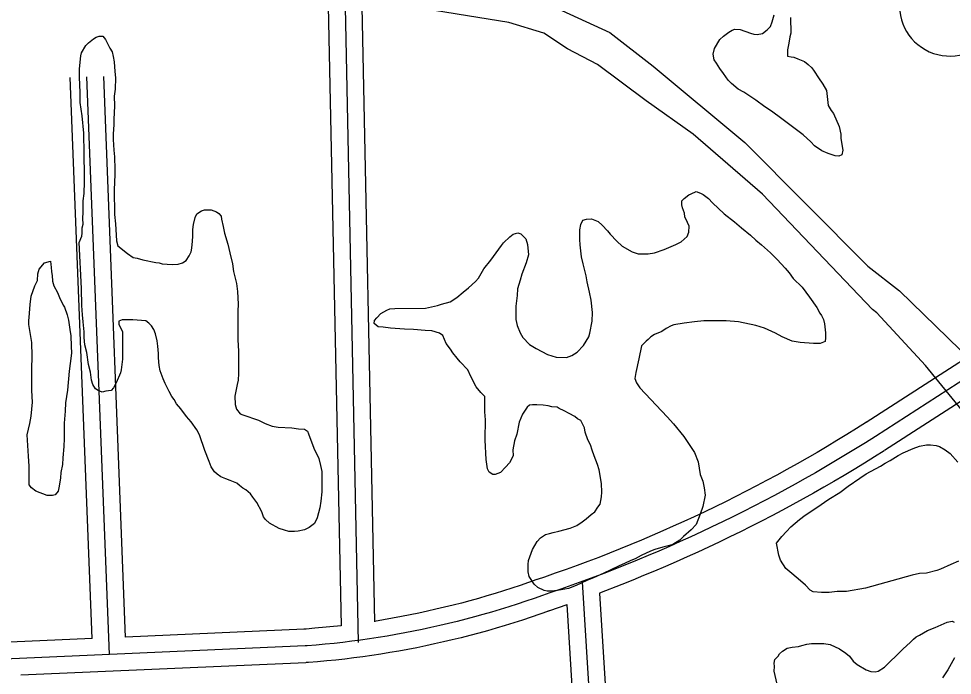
# Model space of a CAD drawing. Extents: x 3313442 to 3351311, y 721974 to 747360.
# Drawn here: x 3332224 to 3333060, y 735530 to 736117 of the extents above; entities that cross this region are included whole.
import ezdxf

# ---------------------------------------------------------------- set-up
doc = ezdxf.new("R2010")
doc.units = 0
for name, color, linetype in [('V-ROAD-CNTR', 7, 'Continuous'), ('V-SITE-VEGE', 7, 'Continuous'), ('V-TOPO-SHOR', 7, 'Continuous')]:
    doc.layers.add(name, color=color, linetype=linetype)

msp = doc.modelspace()

# ---------------------------------------------------------------- linework, layer by layer
at = {"layer": 'V-ROAD-CNTR'}
for points in [[(3332393.31, 741749.96), (3332433.08, 739875.16), (3332463.54, 738663.88), (3332515.09, 736171.21), (3332527.89, 735558.85)], [(3332509.36, 737173.56), (3332530.08, 736171.52), (3332542.5, 735577.46)], [(3332497.54, 736294.34), (3332500.09, 736170.9), (3332512.57, 735573.82)], [(3332289.61, 735562.35), (3332270.05, 736063.95)], [(3332305.18, 735548.03), (3332285.04, 736064.53)], [(3332319.58, 735563.68), (3332300.03, 736065.11)], [(3333149.07, 735862.87), (3332982.5, 735755.65)], [(3333157.19, 735850.26), (3332990.62, 735743.04)], [(3333165.31, 735837.65), (3332998.74, 735730.42)], [(3332982.62, 735755.73), (3332973.83, 735750.18), (3332965.05, 735744.74), (3332956.22, 735739.36), (3332947.35, 735734.05), (3332938.45, 735728.81), (3332929.5, 735723.64), (3332920.51, 735718.53), (3332911.49, 735713.5), (3332902.42, 735708.53), (3332893.32, 735703.64), (3332884.18, 735698.81), (3332875.01, 735694.05), (3332865.8, 735689.37), (3332856.55, 735684.75), (3332847.27, 735680.21), (3332837.95, 735675.73), (3332828.6, 735671.33), (3332819.22, 735667), (3332809.8, 735662.74), (3332800.35, 735658.56), (3332790.87, 735654.44), (3332781.36, 735650.4), (3332771.81, 735646.43), (3332762.24, 735642.54), (3332752.64, 735638.72), (3332743, 735634.97), (3332733.34, 735631.29), (3332723.66, 735627.69), (3332713.94, 735624.17), (3332704.2, 735620.72), (3332694.42, 735617.34), (3332687.95, 735615.15)], [(3332990.62, 735743.04), (3332981.78, 735737.46), (3332972.9, 735731.96), (3332963.98, 735726.52), (3332955.01, 735721.15), (3332946.01, 735715.85), (3332936.96, 735710.62), (3332927.87, 735705.46), (3332918.75, 735700.37), (3332909.58, 735695.35), (3332900.38, 735690.4), (3332891.14, 735685.52), (3332881.86, 735680.71), (3332872.55, 735675.97), (3332863.2, 735671.3), (3332853.81, 735666.71), (3332844.39, 735662.19), (3332834.94, 735657.73), (3332825.45, 735653.36), (3332815.93, 735649.05), (3332806.37, 735644.82), (3332796.79, 735640.66), (3332787.17, 735636.57), (3332777.52, 735632.56), (3332767.84, 735628.62), (3332758.13, 735624.76), (3332748.39, 735620.97), (3332738.62, 735617.25), (3332728.83, 735613.61), (3332719, 735610.05), (3332709.15, 735606.56), (3332699.28, 735603.15), (3332692.76, 735600.94)], [(3332998.62, 735730.35), (3332989.73, 735724.74), (3332980.76, 735719.18), (3332971.73, 735713.68), (3332962.67, 735708.26), (3332953.56, 735702.9), (3332944.42, 735697.61), (3332935.23, 735692.39), (3332926, 735687.25), (3332916.74, 735682.17), (3332907.43, 735677.16), (3332898.09, 735672.23), (3332888.71, 735667.37), (3332879.3, 735662.58), (3332869.84, 735657.86), (3332860.36, 735653.21), (3332850.83, 735648.64), (3332841.27, 735644.14), (3332831.68, 735639.71), (3332822.05, 735635.36), (3332812.39, 735631.08), (3332802.7, 735626.88), (3332792.98, 735622.74), (3332783.22, 735618.69), (3332773.44, 735614.71), (3332763.62, 735610.8), (3332743.81, 735603.09)], [(3332687.75, 735615.08), (3332680.28, 735612.43), (3332672.86, 735609.88), (3332665.41, 735607.41), (3332657.94, 735605.01), (3332650.44, 735602.68), (3332642.93, 735600.44), (3332635.39, 735598.26), (3332627.82, 735596.16), (3332620.24, 735594.14), (3332612.64, 735592.19), (3332605.02, 735590.32), (3332597.38, 735588.53), (3332589.72, 735586.81), (3332582.04, 735585.17), (3332574.35, 735583.61), (3332566.65, 735582.12), (3332542.5, 735577.71)], [(3332728.16, 735613.1), (3332767.25, 734982.04)], [(3332743.81, 735603.09), (3332763.94, 735278.05)], [(3332692.76, 735600.94), (3332685.22, 735598.27), (3332677.66, 735595.67), (3332670.07, 735593.15), (3332662.45, 735590.7), (3332654.82, 735588.34), (3332647.15, 735586.04), (3332639.47, 735583.83), (3332631.76, 735581.69), (3332624.03, 735579.63), (3332616.29, 735577.64), (3332608.52, 735575.74), (3332600.73, 735573.91), (3332592.93, 735572.16), (3332585.11, 735570.49), (3332577.27, 735568.89), (3332569.42, 735567.38), (3332561.55, 735565.94), (3332553.67, 735564.58), (3332545.77, 735563.3), (3332537.87, 735562.1), (3332529.95, 735560.98), (3332522.02, 735559.94), (3332514.08, 735558.98), (3332506.13, 735558.09), (3332498.17, 735557.29), (3332490.21, 735556.57), (3332482.23, 735555.92), (3332480.19, 735555.77)], [(3332714.41, 735592.43), (3332682.46, 735581.46), (3332674.73, 735578.89), (3332666.97, 735576.4), (3332659.19, 735573.99), (3332651.38, 735571.65), (3332643.55, 735569.39), (3332635.7, 735567.22), (3332627.83, 735565.12), (3332619.93, 735563.09), (3332612.02, 735561.15), (3332604.09, 735559.29), (3332596.14, 735557.51), (3332588.17, 735555.8), (3332580.19, 735554.18), (3332572.19, 735552.63), (3332564.17, 735551.17), (3332556.14, 735549.79), (3332548.1, 735548.48), (3332540.04, 735547.26), (3332531.98, 735546.12), (3332523.9, 735545.06), (3332515.81, 735544.08), (3332507.71, 735543.18), (3332499.6, 735542.36), (3332491.49, 735541.62), (3332483.4, 735540.97), (3332481.3, 735540.81)], [(3332698.83, 735587.16), (3332697.57, 735586.73)], [(3332714.4, 735592.69), (3332733.97, 735276.66)], [(3332479.52, 735570.76), (3332319.58, 735563.68)], [(3332512.57, 735573.66), (3332488.92, 735571.51), (3332481.07, 735570.88), (3332479.07, 735570.73)], [(3332289.61, 735562.36), (3331726.19, 735537.44)], [(3332480.19, 735555.77), (3329491.72, 735423.59), (3329118.02, 735406.91)], [(3332480.85, 735540.79), (3332225.74, 735529.5)]]:
    msp.add_lwpolyline(points, dxfattribs=at)
msp.add_arc((3333057.33, 736128.44), 45.23, 86.75053, 45.07078, dxfattribs=at)
at = {"layer": 'V-SITE-VEGE'}
for points in [[(3332914.8, 736117.86), (3332914.91, 736103.63), (3332914.05, 736100.36), (3332913.2, 736094.72), (3332912.07, 736088.79), (3332912.11, 736083.16), (3332915.38, 736082.59), (3332917.75, 736082.31), (3332921.32, 736080.86), (3332927.27, 736078.24), (3332930.55, 736075.6), (3332933.84, 736072.66), (3332935.93, 736069.71), (3332939.83, 736063.81), (3332943.73, 736058.21), (3332947.04, 736052.31), (3332948.33, 736038.98), (3332951.04, 736034.56), (3332953.13, 736031.91), (3332958.27, 736020.39), (3332959.8, 736013.29), (3332959.83, 736009.73), (3332960.47, 736004.1), (3332961.4, 735999.07), (3332960.55, 735994.91), (3332957.89, 735993.71), (3332954.62, 735993.98), (3332948.38, 735996), (3332942.73, 735998.62), (3332936.18, 736003.02), (3332932.89, 736006.55), (3332926.02, 736012.72), (3332912.89, 736022.69), (3332906.93, 736027.09), (3332897.69, 736033.83), (3332891.73, 736037.93), (3332883.67, 736043.8), (3332872.95, 736050.83), (3332867.88, 736053.75), (3332861.92, 736058.74), (3332858.93, 736061.68), (3332854.73, 736067.58), (3332851.44, 736071.99), (3332848.43, 736077.01), (3332846.33, 736079.96), (3332845.4, 736084.99), (3332846.55, 736090.04), (3332851.52, 736098.08), (3332854.76, 736101.07), (3332859.47, 736104.67), (3332862.42, 736106.47), (3332864.79, 736107.38), (3332869.53, 736107.12), (3332878.75, 736103.64), (3332881.72, 736102.77), (3332884.98, 736102.5), (3332889.72, 736103.43), (3332893.84, 736106.72), (3332896.78, 736109.71), (3332898.23, 736113.87), (3332899.96, 736120.11)], [(3332282.67, 736001.45), (3332282.27, 736008.68), (3332282.22, 736014.19), (3332280.72, 736029.69), (3332278.9, 736041.73), (3332278.82, 736050.69), (3332278.37, 736064.47), (3332278.31, 736071.71), (3332279.59, 736083.44), (3332280.26, 736086.2), (3332284, 736092.78), (3332286.39, 736095.21), (3332290.85, 736098.69), (3332293.25, 736100.09), (3332295.99, 736101.14), (3332299.1, 736101.17), (3332301.53, 736098.09), (3332305.39, 736090.19), (3332307.48, 736087.11), (3332308.55, 736082.98), (3332309.27, 736078.16), (3332310.03, 736069.55), (3332310.43, 736063.7), (3332310.16, 736053.7), (3332309.52, 736047.49), (3332309.59, 736038.88), (3332309, 736026.47), (3332309.04, 736021.64), (3332308.41, 736013.71), (3332308.45, 736008.54), (3332309.22, 735999.24), (3332309.61, 735993.05), (3332310.05, 735981.68), (3332310.09, 735977.2), (3332309.5, 735963.75), (3332309.68, 735941.7), (3332310.44, 735933.09), (3332311.6, 735917.94), (3332312.67, 735913.47), (3332321.34, 735906.64), (3332326.53, 735903.24), (3332329.98, 735902.58), (3332335.17, 735900.9), (3332346.56, 735898.58), (3332349.66, 735898.26), (3332352.42, 735897.59), (3332361.39, 735896.97), (3332366.56, 735897.02), (3332370.68, 735898.43), (3332373.77, 735900.52), (3332376.49, 735904.68), (3332378.19, 735908.13), (3332378.84, 735911.59), (3332379.48, 735917.79), (3332379.79, 735922.28), (3332379.75, 735928.14), (3332380.4, 735932.62), (3332381.73, 735938.83), (3332383.42, 735942.29), (3332387.54, 735944.74), (3332390.29, 735945.8), (3332396.15, 735945.84), (3332400.98, 735943.81), (3332403.06, 735942.45), (3332405.15, 735940.06), (3332405.52, 735937.3), (3332406.95, 735930.77), (3332408.03, 735924.92), (3332411.21, 735914.95), (3332413, 735907.38), (3332415.14, 735897.41), (3332416.23, 735890.52), (3332418.73, 735879.86), (3332419.82, 735872.63), (3332420.26, 735861.26), (3332419.96, 735855.06), (3332420.17, 735829.56), (3332420.6, 735819.22), (3332420.76, 735799.24), (3332420.46, 735793.38), (3332419.45, 735789.58), (3332418.12, 735783.71), (3332417.47, 735779.22), (3332417.53, 735771.64), (3332418.94, 735767.52), (3332422.08, 735763.41), (3332424.5, 735762.39), (3332438.66, 735757.68), (3332444.55, 735754.63), (3332450.77, 735752.27), (3332456.29, 735751.28)], [(3332456.29, 735751.28), (3332468.36, 735750.69), (3332474.22, 735750.05), (3332479.74, 735749.74), (3332482.51, 735747.7), (3332483.22, 735745.29), (3332488.15, 735732.58), (3332492.7, 735723.31), (3332494.13, 735717.12), (3332495.21, 735711.62), (3332495.35, 735693.7), (3332494.39, 735685.08), (3332493.4, 735679.21), (3332491.06, 735670.23), (3332488.69, 735665.39), (3332483.89, 735661.56), (3332479.77, 735659.46), (3332473.93, 735658.38), (3332470.83, 735658.01), (3332465.66, 735657.96), (3332461.86, 735659.31), (3332457.02, 735660.65), (3332448.37, 735665.41), (3332444.89, 735668.83), (3332443.15, 735671.22), (3332441.39, 735675.69), (3332437.19, 735683.93), (3332433.36, 735688.72), (3332431.27, 735691.81), (3332427.1, 735695.22), (3332424.68, 735696.92), (3332421.56, 735699.31), (3332419.13, 735701.36), (3332413.25, 735703.72), (3332409.45, 735705.07), (3332404.96, 735707.1), (3332401.49, 735709.48), (3332399.06, 735711.53), (3332396.27, 735715.99), (3332394.51, 735720.8), (3332390.64, 735730.42), (3332385.7, 735744.51), (3332383.25, 735748.97), (3332378.37, 735756.17), (3332374.2, 735760.96), (3332368.97, 735767.81), (3332365.15, 735772.26), (3332363.05, 735776.03), (3332360.96, 735778.77), (3332358.51, 735783.23), (3332355.01, 735790.44), (3332353.25, 735794.56), (3332350.44, 735801.77), (3332349.71, 735806.59), (3332348.96, 735813.48), (3332348.93, 735817.27), (3332348.54, 735823.81), (3332347.81, 735828.63), (3332346.38, 735834.82), (3332344.97, 735838.6), (3332342.88, 735842.03), (3332340.44, 735844.43), (3332337.67, 735846.47), (3332325.94, 735847.41), (3332316.64, 735847.33), (3332313.55, 735846.28), (3332313.57, 735843.17), (3332316.73, 735837), (3332316.93, 735812.19), (3332315.62, 735802.53), (3332314.96, 735800.11), (3332311.24, 735791.12), (3332308.86, 735786.62), (3332306.81, 735784.19), (3332301.99, 735783.46), (3332298.55, 735782.75), (3332295.1, 735784.1), (3332292.67, 735785.8), (3332290.23, 735789.57), (3332289.16, 735793.36), (3332288.07, 735800.58), (3332286.29, 735807.46), (3332284.83, 735818.13), (3332283.05, 735825.01), (3332282.65, 735831.55), (3332282.61, 735836.72), (3332281.51, 735845.67), (3332281.11, 735851.87), (3332280.36, 735860.14), (3332280.23, 735875.3), (3332278.18, 735916.64), (3332280.55, 735922.17), (3332280.87, 735924.93), (3332280.83, 735929.75), (3332281.5, 735932.86), (3332281.46, 735938.03), (3332281.75, 735943.54), (3332281.67, 735953.88), (3332282.65, 735960.44), (3332282.91, 735970.78), (3332282.67, 736001.45)], [(3332657.94, 735916.24), (3332663.41, 735921.46), (3332666.49, 735923.89), (3332670.62, 735925.3), (3332673.38, 735924.29), (3332677.9, 735919.85), (3332679.32, 735914.69), (3332680.08, 735905.4), (3332678.07, 735898.49), (3332674.36, 735888.12), (3332672.68, 735882.93), (3332670.33, 735874.99), (3332670.03, 735869.13), (3332668.73, 735859.47), (3332668.83, 735847.75), (3332669.91, 735842.25), (3332672.71, 735835.72), (3332675.16, 735831.61), (3332681.07, 735825.45), (3332686.96, 735821.71), (3332697.34, 735816.28), (3332704.94, 735813.93), (3332714.24, 735813.66), (3332719.06, 735815.42), (3332723.85, 735818.56), (3332729.32, 735824.46), (3332734.08, 735832.08), (3332735.09, 735835.54), (3332737.07, 735846.23), (3332737.35, 735853.82), (3332736.23, 735864.83), (3332734.8, 735872.06), (3332732.66, 735881.35), (3332731.92, 735886.85), (3332729.08, 735897.52), (3332727.65, 735903.71), (3332726.53, 735914.38), (3332726.15, 735919.2), (3332726.08, 735927.82), (3332727.07, 735932.65), (3332728.77, 735936.45), (3332732.2, 735937.52), (3332736.68, 735937.55), (3332742.56, 735935.19), (3332746.03, 735932.11), (3332750.89, 735926.99), (3332753.33, 735923.9), (3332759.24, 735917.74), (3332764.1, 735913.31), (3332773.1, 735908.21), (3332778.28, 735906.53), (3332787.25, 735906.25), (3332793.1, 735907.33), (3332801.69, 735910.16), (3332811.99, 735914.72), (3332816.79, 735917.18), (3332822.27, 735922.04), (3332823.62, 735925.84), (3332823.92, 735931.02), (3332822.51, 735934.45), (3332820.06, 735939.6), (3332819.69, 735942.7), (3332817.93, 735947.51), (3332817.56, 735950.26), (3332817.53, 735953.71), (3332819.58, 735955.79), (3332823.69, 735959.27), (3332825.75, 735959.98), (3332830.22, 735962.08), (3332834.02, 735960.73), (3332836.44, 735959.38), (3332841.29, 735955.97), (3332844.77, 735951.86), (3332855.19, 735942.3), (3332864.55, 735935.14), (3332870.8, 735929.67), (3332878.77, 735923.19), (3332883.64, 735918.75), (3332888.84, 735914.31), (3332896.82, 735907.14), (3332902.73, 735901.32), (3332910.03, 735893.46), (3332913.51, 735889.35), (3332917, 735884.21), (3332924.98, 735876.69), (3332931.6, 735867.78), (3332938.22, 735858.53), (3332941.02, 735853.39), (3332942.42, 735851.33), (3332944.17, 735847.55), (3332945.23, 735843.77), (3332945.99, 735835.85), (3332946.02, 735831.37), (3332945.7, 735827.92), (3332941.24, 735826.17), (3332935.38, 735826.12), (3332923.31, 735827.05), (3332916.07, 735828.38), (3332907.08, 735832.09), (3332901.19, 735835.5), (3332891.51, 735839.9)], [(3332679.89, 735628.67), (3332680.21, 735632.12), (3332683.92, 735642.15), (3332688, 735649.07), (3332691.07, 735652.54), (3332695.53, 735655.33), (3332698.97, 735656.4), (3332702.41, 735657.11), (3332707.22, 735658.53), (3332717.54, 735661.02), (3332723.38, 735663.48), (3332728.18, 735666.62), (3332731.94, 735669.41), (3332736.39, 735673.24), (3332739.48, 735675.67), (3332742.2, 735679.83), (3332744.24, 735682.61), (3332745.57, 735689.16), (3332745.88, 735693.3), (3332745.48, 735700.88), (3332743.31, 735713.27), (3332741.89, 735718.08), (3332739.07, 735725.64), (3332737.31, 735730.8), (3332735.55, 735735.6), (3332733.44, 735740.07), (3332730.98, 735746.94), (3332730.26, 735750.72), (3332728.5, 735754.5), (3332727.1, 735757.24), (3332723.99, 735758.94), (3332721.56, 735760.99), (3332716.71, 735763.71), (3332712.22, 735766.09), (3332707.72, 735768.12), (3332705.99, 735769.14), (3332701.16, 735769.44), (3332697.71, 735770.45), (3332693.22, 735771.1), (3332687.71, 735771.4), (3332683.91, 735771.37), (3332681.16, 735771), (3332679.11, 735769.27), (3332674.68, 735763.03), (3332671.98, 735755.77), (3332669.65, 735745.07), (3332667.63, 735739.19), (3332666.32, 735731.26), (3332666.36, 735725.74), (3332663.31, 735719.52), (3332659.55, 735715.7), (3332655.11, 735710.84), (3332650.3, 735709.07), (3332648.23, 735709.05), (3332645.12, 735711.1), (3332643.37, 735714.19), (3332642.27, 735722.45), (3332641.44, 735739.67), (3332641.39, 735745.53), (3332641.67, 735753.11), (3332641.64, 735757.94), (3332641.23, 735765.17), (3332641.12, 735778.96), (3332637.65, 735782.37), (3332633.47, 735787.51), (3332628.57, 735796.77), (3332625.77, 735802.61), (3332619.17, 735809.79), (3332616.38, 735813.21), (3332612.55, 735818.01), (3332610.46, 735821.09), (3332606.63, 735826.23), (3332603.47, 735833.44), (3332600.69, 735835.49), (3332593.79, 735837.5), (3332587.58, 735837.8), (3332577.23, 735838.75), (3332569.31, 735839.03), (3332556.55, 735839.96), (3332549.99, 735840.94), (3332545.51, 735841.25), (3332542.04, 735843.98), (3332542.37, 735846.73), (3332544.41, 735849.17), (3332548.17, 735852.99), (3332553.32, 735856.13), (3332556.07, 735857.19), (3332560.54, 735857.57), (3332588.11, 735857.79), (3332598.77, 735860.29), (3332602.21, 735861.35), (3332610.12, 735863.48), (3332615.95, 735867.32), (3332621.76, 735872.19), (3332626.56, 735876.02), (3332632.72, 735881.58), (3332635.45, 735884.7), (3332640.21, 735893.01), (3332646.35, 735900.64), (3332655.89, 735913.81), (3332657.94, 735916.24)], [(3332891.51, 735839.9), (3332883.56, 735842.24), (3332868.03, 735845.56), (3332856.99, 735846.51), (3332837.01, 735846.35), (3332828.74, 735845.59), (3332819.45, 735844.48), (3332810.15, 735843.03), (3332807.75, 735841.98), (3332803.29, 735839.53), (3332799.52, 735837.09), (3332792.99, 735834.28), (3332789.56, 735832.19), (3332787.17, 735829.75), (3332785.46, 735828.36), (3332781.36, 735824.19), (3332779.04, 735812.46), (3332776.38, 735800.37), (3332775.39, 735794.85), (3332776.8, 735791.07), (3332779.94, 735786.62), (3332804.27, 735760.62), (3332809.83, 735754.46), (3332819.23, 735743.17), (3332828.65, 735728.77), (3332832.16, 735720.53), (3332833.97, 735709.17), (3332836.09, 735702.99), (3332837.52, 735697.14), (3332838.26, 735690.6), (3332836.27, 735680.59), (3332833.91, 735673.68), (3332830.2, 735664.34), (3332825.76, 735659.48), (3332818.91, 735653.57), (3332815.49, 735650.44), (3332809.32, 735646.6), (3332805.2, 735645.19), (3332800.38, 735644.11), (3332793.16, 735641.99), (3332789.38, 735640.58), (3332781.14, 735636.72), (3332775.65, 735633.58), (3332771.87, 735632.17), (3332766.04, 735629.37), (3332761.23, 735627.26), (3332753.33, 735623.41), (3332747.5, 735620.95), (3332738.23, 735616.74), (3332732.39, 735614.28), (3332722.77, 735609.72), (3332715.9, 735607.25), (3332706.27, 735605.45), (3332700.42, 735604.72), (3332696.97, 735604.69), (3332694.21, 735605.36), (3332688.67, 735608.07), (3332685.2, 735611.14), (3332680.67, 735618), (3332679.95, 735622.13), (3332679.89, 735628.67)], [(3333065.14, 735631.43), (3333058.27, 735628.61), (3333049, 735624.4), (3333045.56, 735623.34), (3333036.28, 735620.85), (3333030.08, 735620.46), (3333023.54, 735619.03), (3332981.94, 735607.32), (3332964.73, 735604.43), (3332956.46, 735604.36), (3332949.23, 735603.61), (3332942.34, 735603.56), (3332935.1, 735604.19), (3332932.33, 735605.55), (3332928.16, 735609.99), (3332923.65, 735614.09), (3332916.01, 735620.58), (3332910.46, 735625.01), (3332905.58, 735632.56), (3332904.16, 735637.02), (3332902.01, 735647.69), (3332906.79, 735653.59), (3332911.23, 735658.1), (3332914.99, 735662.27), (3332922.86, 735668.88), (3332927.66, 735672.71), (3332938.28, 735679.68), (3332948.91, 735687.01), (3332958.85, 735692.95), (3332966.39, 735698.52), (3332976.67, 735705.84), (3332982.49, 735709.68), (3332995.19, 735716.67), (3332999.3, 735719.12), (3333003.77, 735721.56), (3333010.97, 735726.1), (3333015.42, 735728.55), (3333024.35, 735732.41), (3333030.19, 735734.53), (3333036.39, 735735.61), (3333039.83, 735735.64), (3333045.01, 735734.99), (3333048.12, 735733.98), (3333052.97, 735731.26), (3333057.47, 735727.85), (3333064.43, 735719.98)], [(3332916.2, 735554.76), (3332921.71, 735555.15), (3332924.8, 735556.21), (3332929.27, 735557.28), (3332933.4, 735558), (3332944.43, 735558.09), (3332950.29, 735557.1), (3332958.6, 735553.04), (3332964.14, 735549.29), (3332967.61, 735546.56), (3332970.75, 735542.1), (3332974.21, 735539.03), (3332982.52, 735534.27), (3332986.67, 735532.93), (3332990.46, 735532.61), (3332993.22, 735533.32), (3332998.7, 735536.81), (3333003.15, 735541.33), (3333009.99, 735547.59), (3333015.12, 735552.8), (3333021.96, 735559.06), (3333024.69, 735561.84), (3333027.08, 735563.92), (3333030.18, 735565.33), (3333037.38, 735569.52), (3333044.25, 735572.33), (3333054.9, 735576.9), (3333059.37, 735577.97), (3333061.1, 735576.95)], [(3332903.75, 735517.79), (3332900.17, 735533.26), (3332900.48, 735537.4), (3332900.12, 735540.5), (3332900.78, 735543.61), (3332903.51, 735546.73), (3332904.87, 735548.81), (3332907.61, 735551.24), (3332911.73, 735553.69), (3332916.2, 735554.76)], [(3333061.35, 735545.24), (3333055.58, 735534.51), (3333050.82, 735527.24)]]:
    msp.add_lwpolyline(points, dxfattribs=at)
msp.add_lwpolyline([(3332235.82, 735827.04), (3332232.93, 735843.21), (3332232.91, 735846.66), (3332233.23, 735849.42), (3332234.17, 735861.15), (3332235.15, 735868.39), (3332238.52, 735877.72), (3332240.89, 735882.57), (3332241.19, 735888.42), (3332242.19, 735892.57), (3332246.96, 735898.46), (3332252.47, 735899.89), (3332252.84, 735896.79), (3332252.86, 735894.38), (3332253.23, 735890.25), (3332253.95, 735887.15), (3332254.34, 735881.98), (3332255.4, 735877.86), (3332258.56, 735871.68), (3332260.31, 735867.21), (3332263.81, 735860.35), (3332264.86, 735858.63), (3332267.33, 735851.76), (3332268.4, 735846.95), (3332269.85, 735838.69), (3332270.58, 735833.18), (3332271, 735823.88), (3332271.05, 735817.68), (3332270.09, 735808.36), (3332269.11, 735801.46), (3332267.52, 735784.57), (3332265.89, 735773.18), (3332265.61, 735765.6), (3332264.66, 735754.91), (3332264.77, 735741.12), (3332264.48, 735734.23), (3332263.53, 735723.88), (3332263.23, 735718.02), (3332261.57, 735710.77), (3332261.26, 735705.95), (3332260.29, 735698.7), (3332259.29, 735694.21), (3332256.56, 735690.75), (3332254.15, 735690.38), (3332249.33, 735690.34), (3332239.31, 735694.05), (3332235.49, 735697.12), (3332233.4, 735699.86), (3332233.27, 735716.4), (3332232.85, 735725.36), (3332231.66, 735744.65), (3332233.99, 735754.66), (3332234.97, 735761.22), (3332236.25, 735773.63), (3332235.82, 735784.31), (3332235.67, 735803.26), (3332235.92, 735814.98)], close=True, dxfattribs=at)
at = {"layer": 'V-TOPO-SHOR'}
for points in [[(3332662.73, 736113.14), (3332568.31, 736128.52), (3332535.32, 736135.12), (3332537.2, 736166.98), (3332612.61, 736156.04), (3332662.32, 736139.96), (3332702.76, 736127.17), (3332753.1, 736104.26), (3332791.71, 736074.08), (3332873.79, 736005.89), (3332983.87, 735895.5), (3333012.1, 735873.31), (3333066.58, 735820.48)], [(3333080.53, 735751.51), (3333035.49, 735806.59), (3332991.88, 735853.53), (3332988.15, 735856.63), (3332889.75, 735959.83), (3332827.63, 736013.33), (3332785.61, 736043.2), (3332741.96, 736075.68), (3332715.18, 736089.74), (3332693.92, 736103.62), (3332662.73, 736113.14)]]:
    msp.add_lwpolyline(points, dxfattribs=at)

doc.saveas('drawing.dxf')
